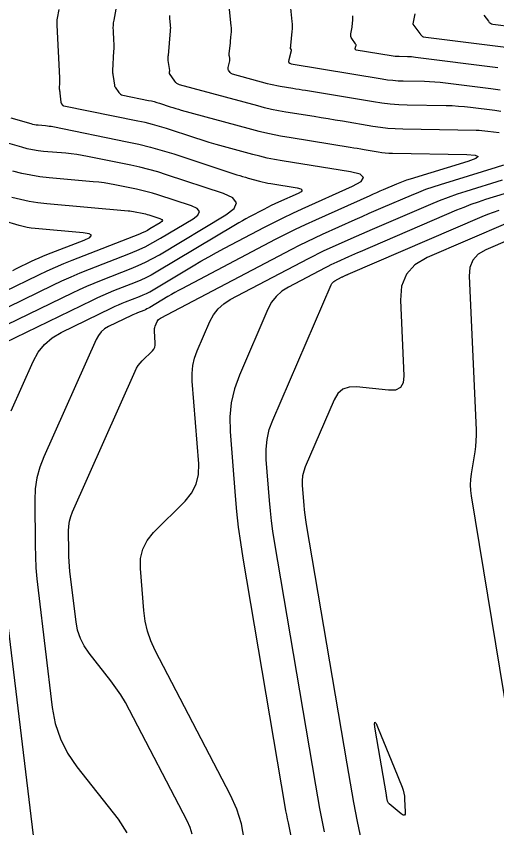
# Model space of a CAD drawing. Extents: x 1354696 to 1366163, y 660729 to 670380.
# Drawn here: x 1363327 to 1363385.8, y 664907.6 to 665006.8 of the extents above; entities that cross this region are included whole.
import ezdxf

# ---------------------------------------------------------------- set-up
doc = ezdxf.new("R2010")
doc.units = 0
doc.layers.add('R_Contours', color=7, linetype='Continuous')

msp = doc.modelspace()

# ---------------------------------------------------------------- linework, layer by layer
at = {"layer": 'R_Contours'}
for points in [[(1363360.28, 665010.236), (1363360.683, 665006.117), (1363360.706, 665005.817), (1363360.714, 665005.518), (1363360.709, 665005.219), (1363360.689, 665004.919), (1363360.537, 665003.195), (1363360.533, 665003.159), (1363360.529, 665003.122), (1363360.524, 665003.086), (1363360.518, 665003.05), (1363360.491, 665002.9), (1363360.489, 665002.868), (1363360.492, 665002.838), (1363360.502, 665002.809), (1363360.518, 665002.782), (1363360.594, 665002.675), (1363360.61, 665002.647), (1363360.618, 665002.619), (1363360.62, 665002.589), (1363360.615, 665002.558), (1363360.313, 665001.435), (1363360.292, 665001.258), (1363360.334, 665001.122), (1363360.441, 665001.027), (1363360.611, 665000.972), (1363371.753, 664999.114), (1363372.391, 664999.019), (1363373.031, 664998.948), (1363373.673, 664998.901), (1363374.317, 664998.878), (1363376.899, 664998.831), (1363377.544, 664998.81), (1363378.187, 664998.772), (1363378.829, 664998.717), (1363379.47, 664998.644), (1363385.015, 664997.94), (1363386.152, 664997.791)], [(1363339.5, 665009.72), (1363338.888, 665006.301), (1363338.841, 665005.987), (1363338.812, 665005.671), (1363338.802, 665005.355), (1363338.81, 665005.037), (1363338.878, 665003.764), (1363338.891, 665003.446), (1363338.896, 665003.128), (1363338.892, 665002.81), (1363338.88, 665002.492), (1363338.76, 665000.151), (1363338.756, 665000.012), (1363338.76, 664999.874), (1363338.772, 664999.737), (1363338.791, 664999.6), (1363338.904, 664998.916), (1363338.915, 664998.847), (1363338.925, 664998.779), (1363338.934, 664998.71), (1363338.941, 664998.642), (1363338.971, 664998.367), (1363338.983, 664998.3), (1363339.002, 664998.235), (1363339.029, 664998.174), (1363339.064, 664998.116), (1363339.522, 664997.451), (1363339.619, 664997.333), (1363339.733, 664997.241), (1363339.863, 664997.172), (1363340.009, 664997.129), (1363343.165, 664996.49), (1363343.502, 664996.417), (1363343.837, 664996.334), (1363344.169, 664996.241), (1363344.499, 664996.138), (1363345.812, 664995.707), (1363346.141, 664995.602), (1363346.471, 664995.5), (1363346.803, 664995.403), (1363347.136, 664995.31), (1363355.308, 664993.085), (1363356.625, 664992.745), (1363357.95, 664992.44), (1363359.282, 664992.17), (1363360.621, 664991.935), (1363367.823, 664990.768), (1363368.252, 664990.699), (1363368.682, 664990.628), (1363369.111, 664990.557), (1363369.541, 664990.486), (1363371.258, 664990.2), (1363371.688, 664990.136), (1363372.119, 664990.088), (1363372.552, 664990.056), (1363372.987, 664990.04), (1363382.08, 664989.875), (1363383.119, 664989.803), (1363383.486, 664989.636), (1363383.18, 664989.374), (1363382.2, 664989.018), (1363375.152, 664986.858), (1363374.73, 664986.723), (1363374.312, 664986.576), (1363373.898, 664986.417), (1363373.488, 664986.248), (1363371.858, 664985.547), (1363371.45, 664985.371), (1363371.044, 664985.194), (1363370.638, 664985.015), (1363370.232, 664984.835), (1363363.564, 664981.849), (1363362.322, 664981.281), (1363361.09, 664980.694), (1363359.867, 664980.088), (1363358.653, 664979.462), (1363347.243, 664973.463), (1363346.806, 664973.229), (1363346.373, 664972.99), (1363345.943, 664972.745), (1363345.516, 664972.493), (1363343.32, 664971.18), (1363343.14, 664971.077), (1363342.957, 664970.983), (1363342.77, 664970.896), (1363342.58, 664970.817), (1363341.809, 664970.517), (1363341.617, 664970.44), (1363341.427, 664970.359), (1363341.239, 664970.275), (1363341.052, 664970.187), (1363338.267, 664968.835), (1363337.776, 664968.544), (1363337.358, 664968.184), (1363337.012, 664967.755), (1363336.738, 664967.255), (1363330.336, 664952.9), (1363329.846, 664951.625), (1363329.499, 664950.321), (1363329.295, 664948.986), (1363329.234, 664947.622), (1363329.278, 664942.104), (1363329.308, 664940.726), (1363329.377, 664939.35), (1363329.485, 664937.977), (1363329.632, 664936.606), (1363331.37, 664922.255), (1363331.742, 664920.287), (1363332.366, 664918.424), (1363333.243, 664916.666), (1363334.373, 664915.013), (1363339.42, 664908.585), (1363340.51, 664906.943)], [(1363386.27, 664995.137), (1363385.527, 664995.234), (1363382.553, 664995.612), (1363381.809, 664995.697), (1363381.064, 664995.761), (1363380.317, 664995.805), (1363379.568, 664995.828), (1363374.809, 664995.915), (1363373.768, 664995.953), (1363372.73, 664996.029), (1363371.696, 664996.144), (1363370.666, 664996.296), (1363362.354, 664997.683), (1363361.966, 664997.747), (1363361.577, 664997.811), (1363361.189, 664997.875), (1363360.8, 664997.938), (1363359.245, 664998.19), (1363358.857, 664998.258), (1363358.472, 664998.336), (1363358.089, 664998.425), (1363357.708, 664998.523), (1363353.421, 664999.69), (1363353.339, 664999.72), (1363353.266, 664999.763), (1363353.203, 664999.818), (1363353.149, 664999.887), (1363352.951, 665000.186), (1363352.91, 665000.262), (1363352.887, 665000.342), (1363352.881, 665000.424), (1363352.893, 665000.51), (1363353.081, 665001.307), (1363353.094, 665001.379), (1363353.1, 665001.451), (1363353.099, 665001.523), (1363353.091, 665001.595), (1363353.043, 665001.885), (1363353.034, 665001.958), (1363353.029, 665002.031), (1363353.029, 665002.104), (1363353.033, 665002.177), (1363353.159, 665003.537), (1363353.175, 665003.705), (1363353.19, 665003.872), (1363353.206, 665004.04), (1363353.221, 665004.208), (1363353.282, 665004.879), (1363353.293, 665005.046), (1363353.296, 665005.214), (1363353.292, 665005.382), (1363353.279, 665005.549), (1363352.862, 665009.735)], [(1363326.329, 664958.515), (1363329.034, 664964.58), (1363329.645, 664965.694), (1363330.417, 664966.651), (1363331.349, 664967.454), (1363332.442, 664968.101), (1363338.65, 664971.114), (1363339.067, 664971.311), (1363339.487, 664971.5), (1363339.911, 664971.68), (1363340.338, 664971.851), (1363342.055, 664972.52), (1363342.48, 664972.696), (1363342.897, 664972.89), (1363343.305, 664973.1), (1363343.705, 664973.328), (1363348.6, 664976.256), (1363349.552, 664976.816), (1363350.511, 664977.363), (1363351.477, 664977.897), (1363352.451, 664978.417), (1363357.333, 664980.984), (1363358.477, 664981.574), (1363359.63, 664982.146), (1363360.792, 664982.7), (1363361.963, 664983.235), (1363368.1, 664985.983), (1363369.147, 664986.568), (1363369.457, 664987.056), (1363369.031, 664987.449), (1363367.87, 664987.745), (1363359.486, 664989.103), (1363358.58, 664989.262), (1363357.678, 664989.445), (1363356.782, 664989.651), (1363355.891, 664989.881), (1363352.318, 664990.854), (1363351.441, 664991.099), (1363350.566, 664991.355), (1363349.695, 664991.622), (1363348.827, 664991.901), (1363345.363, 664993.037), (1363344.494, 664993.308), (1363343.618, 664993.553), (1363342.735, 664993.773), (1363341.845, 664993.966), (1363332.807, 664995.795), (1363332.759, 664995.81), (1363332.717, 664995.832), (1363332.679, 664995.862), (1363332.647, 664995.901), (1363332.53, 664996.071), (1363332.504, 664996.115), (1363332.483, 664996.161), (1363332.469, 664996.209), (1363332.46, 664996.259), (1363332.338, 664997.387), (1363332.333, 664997.434), (1363332.327, 664997.481), (1363332.32, 664997.528), (1363332.313, 664997.574), (1363332.282, 664997.761), (1363332.275, 664997.807), (1363332.272, 664997.854), (1363332.27, 664997.901), (1363332.271, 664997.948), (1363332.309, 664998.684), (1363332.314, 664998.822), (1363332.316, 664998.961), (1363332.314, 664999.099), (1363332.308, 664999.238), (1363331.961, 665005.692), (1363331.956, 665005.906), (1363331.963, 665006.119), (1363331.982, 665006.331), (1363332.014, 665006.542), (1363332.202, 665007.593)], [(1363386.039, 664992.529), (1363384.642, 664992.706), (1363384.292, 664992.746), (1363383.942, 664992.776), (1363383.591, 664992.797), (1363383.239, 664992.808), (1363374.267, 664992.971), (1363373.345, 664993.005), (1363372.426, 664993.072), (1363371.51, 664993.173), (1363370.597, 664993.309), (1363366.861, 664993.932), (1363365.995, 664994.076), (1363365.129, 664994.219), (1363364.264, 664994.361), (1363363.398, 664994.501), (1363359.933, 664995.063), (1363359.07, 664995.214), (1363358.211, 664995.388), (1363357.357, 664995.585), (1363356.508, 664995.804), (1363346.957, 664998.404), (1363346.775, 664998.471), (1363346.613, 664998.566), (1363346.471, 664998.69), (1363346.351, 664998.843), (1363345.725, 664999.789), (1363345.71, 664999.816), (1363345.702, 664999.845), (1363345.7, 664999.875), (1363345.704, 664999.906), (1363345.734, 665000.031), (1363345.74, 665000.063), (1363345.742, 665000.094), (1363345.742, 665000.126), (1363345.738, 665000.158), (1363345.542, 665001.36), (1363345.535, 665001.412), (1363345.532, 665001.464), (1363345.532, 665001.516), (1363345.535, 665001.569), (1363345.554, 665001.779), (1363345.559, 665001.832), (1363345.564, 665001.884), (1363345.569, 665001.937), (1363345.574, 665001.989), (1363345.846, 665004.985), (1363345.858, 665005.173), (1363345.862, 665005.361), (1363345.857, 665005.549), (1363345.842, 665005.737), (1363345.767, 665006.489), (1363345.751, 665006.677), (1363345.74, 665006.865)], [(1363385.879, 665000.47), (1363375.805, 665001.751), (1363375.558, 665001.779), (1363375.312, 665001.8), (1363375.065, 665001.815), (1363374.817, 665001.822), (1363373.826, 665001.84), (1363373.578, 665001.849), (1363373.332, 665001.868), (1363373.086, 665001.895), (1363372.841, 665001.931), (1363368.562, 665002.645), (1363368.497, 665002.666), (1363368.456, 665002.702), (1363368.44, 665002.754), (1363368.448, 665002.822), (1363368.53, 665003.126), (1363368.542, 665003.2), (1363368.537, 665003.272), (1363368.517, 665003.34), (1363368.479, 665003.406), (1363368.025, 665004.044), (1363367.948, 665004.175), (1363367.902, 665004.313), (1363367.885, 665004.457), (1363367.897, 665004.608), (1363368.046, 665005.445), (1363368.065, 665005.558), (1363368.081, 665005.672), (1363368.095, 665005.786), (1363368.106, 665005.9), (1363368.147, 665006.357), (1363368.154, 665006.471), (1363368.156, 665006.585), (1363368.153, 665006.7), (1363368.144, 665006.814)], [(1363375.741, 665007.059), (1363375.473, 665005.841), (1363375.472, 665005.837), (1363375.472, 665005.833), (1363375.473, 665005.829), (1363375.474, 665005.825), (1363375.479, 665005.809), (1363375.48, 665005.805), (1363375.482, 665005.801), (1363375.484, 665005.798), (1363375.486, 665005.794), (1363376.356, 665004.676), (1363376.386, 665004.637), (1363376.415, 665004.599), (1363376.444, 665004.56), (1363376.472, 665004.521), (1363376.585, 665004.363), (1363376.616, 665004.328), (1363376.652, 665004.301), (1363376.692, 665004.283), (1363376.738, 665004.273), (1363386.859, 665002.986)], [(1363384.175, 665006.925), (1363384.726, 665006.159), (1363384.838, 665006.03), (1363384.969, 665005.932), (1363385.117, 665005.864), (1363385.284, 665005.827), (1363387.839, 665005.502)], [(1363326.29, 664994.361), (1363328.736, 664993.657), (1363328.958, 664993.599), (1363329.182, 664993.552), (1363329.408, 664993.515), (1363329.636, 664993.49), (1363330.552, 664993.408), (1363330.781, 664993.385), (1363331.008, 664993.355), (1363331.235, 664993.319), (1363331.461, 664993.277), (1363340.524, 664991.442), (1363341.967, 664991.129), (1363343.398, 664990.773), (1363344.818, 664990.375), (1363346.228, 664989.936), (1363353.973, 664987.396), (1363354.312, 664987.287), (1363354.653, 664987.182), (1363354.995, 664987.082), (1363355.338, 664986.986), (1363356.714, 664986.612), (1363357.058, 664986.523), (1363357.405, 664986.443), (1363357.754, 664986.372), (1363358.105, 664986.311), (1363361.35, 664985.785), (1363361.8, 664985.67), (1363361.964, 664985.519), (1363361.844, 664985.329), (1363361.439, 664985.103), (1363359.064, 664984.04), (1363358.611, 664983.832), (1363358.161, 664983.618), (1363357.715, 664983.397), (1363357.272, 664983.168), (1363355.508, 664982.241), (1363355.068, 664982.006), (1363354.632, 664981.765), (1363354.2, 664981.518), (1363353.77, 664981.266), (1363344.09, 664975.476), (1363343.47, 664975.123), (1363342.837, 664974.796), (1363342.191, 664974.496), (1363341.531, 664974.223), (1363338.867, 664973.185), (1363338.204, 664972.919), (1363337.546, 664972.64), (1363336.895, 664972.348), (1363336.249, 664972.042), (1363324.105, 664966.148)], [(1363319.1, 664965.812), (1363333.847, 664972.97), (1363334.723, 664973.384), (1363335.606, 664973.78), (1363336.497, 664974.159), (1363337.396, 664974.519), (1363341.007, 664975.926), (1363341.901, 664976.296), (1363342.777, 664976.703), (1363343.635, 664977.146), (1363344.475, 664977.625), (1363352.607, 664982.488), (1363353.617, 664983.267), (1363353.904, 664983.966), (1363353.47, 664984.585), (1363352.314, 664985.122), (1363345.352, 664987.405), (1363344.276, 664987.741), (1363343.192, 664988.044), (1363342.1, 664988.316), (1363340.999, 664988.555), (1363335.701, 664989.628), (1363335.034, 664989.753), (1363334.364, 664989.86), (1363333.692, 664989.948), (1363333.016, 664990.017), (1363330.31, 664990.257), (1363329.637, 664990.333), (1363328.969, 664990.441), (1363328.307, 664990.581), (1363327.652, 664990.752), (1363319.612, 664993.067)], [(1363348.499, 664906.757), (1363348.232, 664907.596), (1363347.866, 664908.411), (1363340.833, 664921.941), (1363340.317, 664922.88), (1363339.759, 664923.792), (1363339.16, 664924.677), (1363338.518, 664925.534), (1363335.867, 664928.911), (1363335.271, 664929.783), (1363334.808, 664930.71), (1363334.479, 664931.693), (1363334.283, 664932.731), (1363333.54, 664938.868), (1363333.474, 664939.484), (1363333.425, 664940.102), (1363333.394, 664940.72), (1363333.381, 664941.34), (1363333.361, 664943.82), (1363333.388, 664944.434), (1363333.48, 664945.034), (1363333.636, 664945.62), (1363333.856, 664946.194), (1363341.526, 664963.392), (1363341.698, 664963.735), (1363341.899, 664964.058), (1363342.128, 664964.361), (1363342.387, 664964.644), (1363343.616, 664965.871), (1363343.793, 664966.086), (1363343.913, 664966.323), (1363343.975, 664966.58), (1363343.981, 664966.859), (1363343.869, 664968.289), (1363343.866, 664968.439), (1363343.881, 664968.587), (1363343.915, 664968.732), (1363343.966, 664968.873), (1363344.209, 664969.434), (1363344.279, 664969.566), (1363344.367, 664969.68), (1363344.474, 664969.777), (1363344.6, 664969.857), (1363360.684, 664978.313), (1363361.61, 664978.791), (1363362.544, 664979.254), (1363363.484, 664979.702), (1363364.432, 664980.135), (1363368.421, 664981.921), (1363369.281, 664982.304), (1363370.143, 664982.684), (1363371.006, 664983.061), (1363371.87, 664983.434), (1363375.331, 664984.921), (1363376.201, 664985.281), (1363377.079, 664985.617), (1363377.966, 664985.929), (1363378.862, 664986.217), (1363385.723, 664988.319), (1363386.617, 664988.595)], [(1363322.292, 664969.455), (1363331.446, 664973.897), (1363332.551, 664974.42), (1363333.666, 664974.92), (1363334.79, 664975.398), (1363335.925, 664975.853), (1363340.733, 664977.727), (1363341.738, 664978.143), (1363342.722, 664978.599), (1363343.686, 664979.097), (1363344.63, 664979.635), (1363348.6, 664982.01), (1363349.202, 664982.474), (1363349.374, 664982.891), (1363349.115, 664983.259), (1363348.425, 664983.58), (1363344.275, 664984.941), (1363343.634, 664985.141), (1363342.988, 664985.322), (1363342.337, 664985.484), (1363341.681, 664985.626), (1363339.046, 664986.16), (1363338.386, 664986.284), (1363337.723, 664986.389), (1363337.058, 664986.476), (1363336.39, 664986.545), (1363330.984, 664987.024), (1363329.865, 664987.15), (1363328.756, 664987.329), (1363327.657, 664987.562), (1363326.567, 664987.847)], [(1363354.867, 664906.17), (1363354.512, 664908.017), (1363353.943, 664909.809), (1363353.16, 664911.548), (1363343.965, 664929.239), (1363343.432, 664930.402), (1363343.021, 664931.599), (1363342.732, 664932.832), (1363342.566, 664934.1), (1363342.148, 664939.244), (1363342.17, 664940.483), (1363342.447, 664941.628), (1363342.978, 664942.68), (1363343.764, 664943.639), (1363347.612, 664947.481), (1363348.426, 664948.474), (1363348.978, 664949.564), (1363349.267, 664950.751), (1363349.294, 664952.035), (1363348.5, 664962.154), (1363348.482, 664963.114), (1363348.579, 664964.054), (1363348.792, 664964.976), (1363349.12, 664965.878), (1363350.662, 664969.448), (1363351.107, 664970.286), (1363351.671, 664971.013), (1363352.354, 664971.631), (1363353.155, 664972.138), (1363362.715, 664977.165), (1363363.354, 664977.494), (1363363.998, 664977.814), (1363364.646, 664978.123), (1363365.3, 664978.422), (1363367.925, 664979.597), (1363368.582, 664979.889), (1363369.24, 664980.179), (1363369.899, 664980.467), (1363370.559, 664980.752), (1363377.695, 664983.818), (1363378.763, 664984.26), (1363379.841, 664984.672), (1363380.931, 664985.055), (1363382.031, 664985.409), (1363386.452, 664986.764)], [(1363388.005, 664985.461), (1363384.387, 664984.352), (1363383.487, 664984.063), (1363382.596, 664983.749), (1363381.713, 664983.412), (1363380.84, 664983.051), (1363369.062, 664977.99), (1363368.699, 664977.833), (1363368.336, 664977.675), (1363367.974, 664977.515), (1363367.613, 664977.354), (1363366.168, 664976.708), (1363365.809, 664976.543), (1363365.452, 664976.373), (1363365.097, 664976.197), (1363364.746, 664976.016), (1363360.265, 664973.66), (1363359.461, 664973.151), (1363358.776, 664972.531), (1363358.21, 664971.801), (1363357.764, 664970.961), (1363354.273, 664962.882), (1363353.668, 664961.22), (1363353.277, 664959.522), (1363353.098, 664957.788), (1363353.131, 664956.019), (1363353.751, 664948.123), (1363353.922, 664946.214), (1363354.136, 664944.311), (1363354.392, 664942.412), (1363354.691, 664940.519), (1363359.837, 664910.144), (1363359.925, 664909.64), (1363360.018, 664909.138), (1363360.116, 664908.636), (1363360.219, 664908.136), (1363360.641, 664906.136)], [(1363326.408, 664984.676), (1363327.466, 664984.399), (1363328.535, 664984.173), (1363329.612, 664983.999), (1363330.699, 664983.876), (1363340.656, 664982.994), (1363340.872, 664982.971), (1363341.086, 664982.943), (1363341.3, 664982.909), (1363341.513, 664982.869), (1363342.362, 664982.697), (1363342.574, 664982.651), (1363342.784, 664982.599), (1363342.992, 664982.541), (1363343.199, 664982.476), (1363344.537, 664982.038), (1363344.759, 664981.934), (1363344.843, 664981.815), (1363344.788, 664981.681), (1363344.594, 664981.531), (1363343.313, 664980.765), (1363343.009, 664980.592), (1363342.698, 664980.431), (1363342.381, 664980.284), (1363342.057, 664980.15), (1363333.783, 664976.926), (1363332.747, 664976.51), (1363331.719, 664976.074), (1363330.701, 664975.617), (1363329.692, 664975.139), (1363325.485, 664973.098)], [(1363364.697, 664907.056), (1363364.405, 664908.475), (1363364.127, 664909.896), (1363363.864, 664911.32), (1363363.614, 664912.747), (1363358.562, 664942.573), (1363358.366, 664943.815), (1363358.197, 664945.061), (1363358.057, 664946.311), (1363357.945, 664947.564), (1363357.551, 664952.583), (1363357.527, 664953.825), (1363357.653, 664955.042), (1363357.928, 664956.235), (1363358.353, 664957.403), (1363365.5, 664973.944), (1363365.582, 664974.097), (1363365.685, 664974.231), (1363365.811, 664974.344), (1363365.958, 664974.437), (1363366.777, 664974.868), (1363366.841, 664974.901), (1363366.906, 664974.933), (1363366.971, 664974.964), (1363367.037, 664974.994), (1363367.301, 664975.112), (1363367.367, 664975.142), (1363367.433, 664975.171), (1363367.499, 664975.2), (1363367.565, 664975.228), (1363383.984, 664982.283), (1363384.664, 664982.564), (1363385.35, 664982.826), (1363386.043, 664983.07)], [(1363326.529, 664975.694), (1363326.989, 664975.921), (1363328.834, 664976.817), (1363329.298, 664977.036), (1363329.765, 664977.246), (1363330.237, 664977.446), (1363330.713, 664977.637), (1363335.279, 664979.417), (1363335.962, 664979.741), (1363336.168, 664979.998), (1363335.898, 664980.187), (1363335.152, 664980.308), (1363329.297, 664980.827), (1363328.798, 664980.884), (1363328.303, 664980.964), (1363327.813, 664981.067), (1363327.327, 664981.195), (1363325.392, 664981.751)], [(1363387.129, 664981.515), (1363377.245, 664977.269), (1363375.751, 664976.389), (1363374.708, 664975.226), (1363374.116, 664973.781), (1363373.974, 664972.053), (1363374.389, 664962.805), (1363374.305, 664961.958), (1363373.965, 664961.382), (1363373.37, 664961.078), (1363372.519, 664961.046), (1363368.602, 664961.461), (1363367.696, 664961.439), (1363366.938, 664961.165), (1363366.327, 664960.639), (1363365.862, 664959.861), (1363362.333, 664951.693), (1363362.131, 664951.136), (1363361.999, 664950.568), (1363361.94, 664949.988), (1363361.951, 664949.396), (1363362.138, 664947.005), (1363362.192, 664946.408), (1363362.259, 664945.812), (1363362.339, 664945.219), (1363362.433, 664944.626), (1363367.392, 664915.349), (1363367.802, 664912.999), (1363368.236, 664910.654), (1363368.693, 664908.313), (1363369.174, 664905.976)], [(1363390.273, 664980.748), (1363384.421, 664978.233), (1363383.49, 664977.685), (1363382.84, 664976.96), (1363382.47, 664976.059), (1363382.382, 664974.981), (1363383.223, 664956.224), (1363383.236, 664955.544), (1363383.213, 664954.866), (1363383.156, 664954.19), (1363383.063, 664953.517), (1363382.621, 664950.826), (1363382.538, 664950.154), (1363382.511, 664949.481), (1363382.539, 664948.809), (1363382.622, 664948.136), (1363387.618, 664917.916)], [(1363329.086, 664906.593), (1363325.724, 664934.344)]]:
    msp.add_lwpolyline(points, dxfattribs=at)
msp.add_lwpolyline([(1363371.249, 664919.698), (1363373.182, 664914.93), (1363374.168, 664912.499), (1363374.294, 664912.146), (1363374.389, 664911.786), (1363374.453, 664911.419), (1363374.486, 664911.046), (1363374.558, 664909.49), (1363374.539, 664909.21), (1363374.449, 664909.075), (1363374.287, 664909.086), (1363374.054, 664909.244), (1363372.594, 664910.495), (1363372.525, 664910.564), (1363372.471, 664910.64), (1363372.43, 664910.725), (1363372.403, 664910.818), (1363372.321, 664911.206), (1363372.301, 664911.303), (1363372.282, 664911.4), (1363372.264, 664911.497), (1363372.247, 664911.595), (1363370.891, 664919.596), (1363370.806, 664920.237), (1363370.837, 664920.467), (1363370.985, 664920.288)], close=True, dxfattribs=at)

doc.saveas('drawing.dxf')
